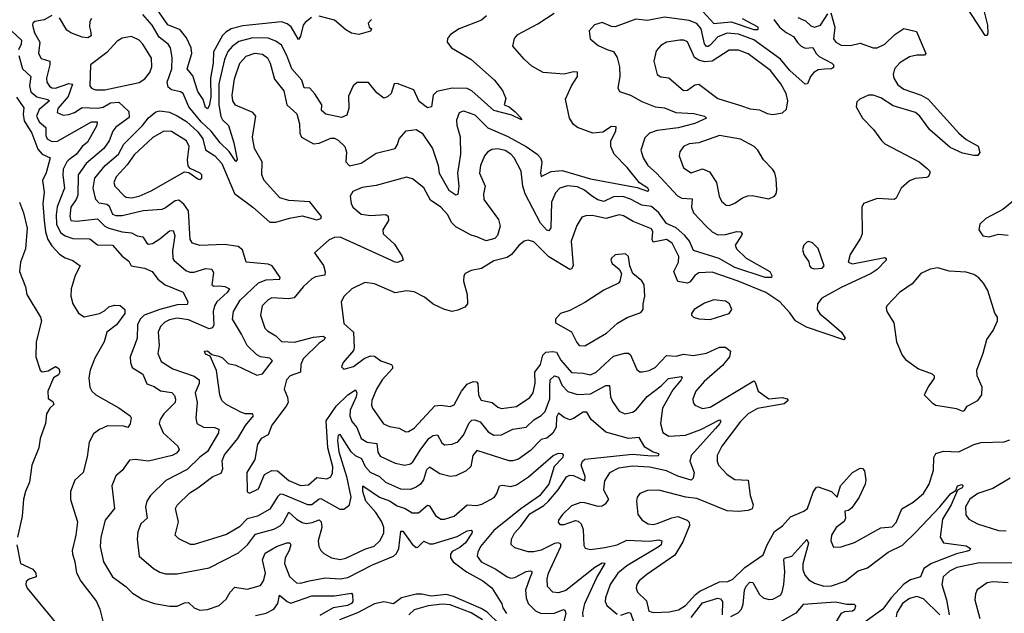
# Model space of a CAD drawing. Extents: x 1603745 to 1745082, y 385868 to 533966.
# Tile 592 of 646: x 1646866 to 1652055, y 493623 to 496754. Entities that reach past the tile are written whole.
import ezdxf

# ---------------------------------------------------------------- set-up
doc = ezdxf.new("R2010")
doc.units = 0

msp = doc.modelspace()

# ---------------------------------------------------------------- linework, layer by layer
at = {"layer": '0CON20XD'}
for points in [[(1648404.3, 496765), (1648370.6, 496739.4), (1648360.4, 496725), (1648345, 496666.7), (1648335, 496650), (1648296.5, 496716.5), (1648275, 496732.7), (1648245, 496742.5), (1648041.6, 496721.6), (1647979.6, 496705), (1647951.6, 496688.4), (1647935, 496670.5), (1647887.9, 496585), (1647885.1, 496525), (1647870.7, 496445), (1647873.9, 496345), (1647865, 496298.6), (1647856.1, 496283.9), (1647845, 496290.6), (1647832, 496332), (1647805, 496374.4), (1647778.2, 496458.2), (1647749.2, 496495), (1647773.5, 496575), (1647768.9, 496605), (1647745, 496657.3), (1647711, 496701), (1647647.2, 496727.2), (1647570.7, 496835)], [(1651937.2, 496845), (1651966.9, 496725), (1651968.1, 496681.9), (1651965, 496670), (1651955, 496670), (1651866.2, 496805)], [(1647035, 496776.2), (1646995, 496753.1), (1646946.3, 496743.7), (1646934.6, 496735.4), (1646933.5, 496725), (1646943.8, 496685), (1646972.6, 496635), (1646964.7, 496574.7), (1646978.5, 496548.5), (1647024.7, 496534.7), (1647025.2, 496515), (1647006.1, 496445), (1647008.3, 496425), (1647022.6, 496402.6), (1647035, 496394), (1647055, 496392.2), (1647125, 496416.8), (1647143.6, 496413.6), (1647121.9, 496348.1), (1647066.8, 496285), (1647063.8, 496263.8), (1647095, 496251.1), (1647125, 496254.6), (1647155, 496263.9), (1647195, 496291.4), (1647276.4, 496286.4), (1647305, 496293.3), (1647345, 496315.2), (1647389.1, 496319.1), (1647440.3, 496270.3), (1647442.3, 496237.7), (1647373, 496187), (1647356.4, 496165), (1647336.7, 496115), (1647308.9, 496075), (1647216.7, 495995), (1647173.4, 495935), (1647172, 495828), (1647164, 495806), (1647135.3, 495765), (1647129.4, 495715), (1647135, 495695.5), (1647165, 495690.4), (1647275, 495703.2), (1647314.9, 495664.9), (1647335.1, 495655.1), (1647405, 495634.3), (1647455, 495629.7), (1647485, 495614.6), (1647515, 495608.9), (1647535, 495575.7), (1647545, 495569.5), (1647565, 495574.1), (1647605, 495598.4), (1647655, 495640.9), (1647675, 495641.5), (1647683.3, 495615), (1647671.6, 495535), (1647672.3, 495495), (1647677.9, 495485), (1647741.5, 495431.5), (1647762, 495422), (1647785, 495423.1), (1647845, 495441.5), (1647878.4, 495438.4), (1647888, 495418), (1647879.2, 495355), (1647889.1, 495349.1), (1647919.5, 495349.5), (1647946.6, 495346.6), (1647972, 495335), (1647958.5, 495315), (1647904.6, 495265.4), (1647892.3, 495245), (1647885.7, 495215), (1647889.4, 495145), (1647881.7, 495128.3), (1647865, 495123.8), (1647755, 495170), (1647695, 495179.3), (1647655, 495171.2), (1647630.9, 495159.1), (1647608.4, 495135), (1647595.3, 495105), (1647600.8, 495035), (1647594.1, 494994.1), (1647610.6, 494950.6), (1647672.3, 494912.3), (1647785, 494873.4), (1647810.8, 494855), (1647811.6, 494835), (1647790.5, 494785), (1647801.9, 494735), (1647793.8, 494653.8), (1647800, 494625), (1647835, 494604.1), (1647893.3, 494603.3), (1647915.6, 494595), (1647912.7, 494575), (1647855, 494476.4), (1647815, 494446.7), (1647747.9, 494382.1), (1647636.5, 494323.5), (1647555.5, 494245), (1647536.3, 494213.7), (1647528.4, 494185), (1647538.2, 494125), (1647505, 494094.3), (1647488, 494052), (1647484.5, 494015), (1647495.6, 493925), (1647570.1, 493860.1), (1647605, 493840.5), (1647635, 493832.1), (1647695, 493831.2), (1647865, 493863.8), (1648018.2, 493941.8), (1648066.3, 493983.7), (1648109, 494041), (1648205, 494067.6), (1648237.9, 494085), (1648255, 494100.4), (1648285, 494155.9), (1648325, 494119.3), (1648355, 494101.6), (1648375, 494097), (1648407.5, 494102.5), (1648445, 494115.4), (1648455.2, 494105), (1648458.9, 494075), (1648438.2, 494005), (1648442.5, 493975), (1648453.6, 493953.6), (1648468.5, 493938.5), (1648510, 493915), (1648555, 493907.5), (1648585, 493914.2), (1648685, 493961.3), (1648733.2, 493976.8), (1648764.7, 494005), (1648784.3, 494045.7), (1648785.2, 494075), (1648774.1, 494105), (1648743.1, 494155), (1648691, 494215), (1648673.9, 494266.1), (1648674.4, 494295.6), (1648762, 494235), (1648815, 494215.9), (1648855, 494189.1), (1648896.9, 494175), (1648935, 494153.8), (1648967.1, 494152.9), (1649015, 494192.9), (1649025, 494190), (1649058.2, 494138.2), (1649085, 494119.4), (1649105, 494119.5), (1649155, 494135.5), (1649225, 494195.3), (1649275, 494191.4), (1649301.5, 494198.5), (1649366.1, 494233.9), (1649380.5, 494255), (1649395, 494295.6), (1649411.3, 494298.7), (1649455, 494291.9), (1649485, 494300), (1649546.7, 494343.3), (1649677.8, 494455), (1649705, 494467.7), (1649725.4, 494465.4), (1649729.7, 494459.7), (1649728.1, 494445), (1649682.5, 494397.5), (1649653.9, 494305), (1649605, 494242.1), (1649506.7, 494173.3), (1649365, 494059.5), (1649294.6, 493975), (1649280, 493945), (1649277.8, 493925), (1649298.1, 493895), (1649375, 493855.3), (1649435, 493814.6), (1649455, 493809.3), (1649475, 493812.6), (1649535, 493843.1), (1649557, 493847), (1649564.4, 493844.4), (1649565.3, 493835.3), (1649553.4, 493805)], [(1647245, 496759.4), (1647236, 496744), (1647233.4, 496716.6), (1647239.4, 496695), (1647241.8, 496668.2), (1647225, 496658.2), (1647195, 496661.4), (1647135, 496684.2), (1647115, 496698.2), (1647075, 496762.9)], [(1649836.1, 493605), (1649833.6, 493625), (1649844.3, 493675), (1649907.6, 493812.4), (1649950.8, 493885), (1649935, 493887.2), (1649897.1, 493865), (1649745, 493744.2), (1649705, 493730.3), (1649675.7, 493735), (1649647.1, 493765), (1649645.2, 493805), (1649652.4, 493835), (1649717.1, 493975), (1649717.6, 493987.6), (1649705.2, 493995.2), (1649685, 493991.6), (1649615, 493956.6), (1649575, 493946.9), (1649545, 493948.2), (1649475, 493967.8), (1649456.6, 493986.6), (1649458.2, 494015), (1649473.9, 494045), (1649506.7, 494083.3), (1649555, 494147.8), (1649627.7, 494192.3), (1649653.4, 494215), (1649703.3, 494275), (1649747, 494343), (1649765, 494351.2), (1649785, 494350), (1649845, 494321.9), (1649846.4, 494345), (1649825.3, 494405), (1649832.3, 494425), (1649844.8, 494435.2), (1650095, 494462.2), (1650196, 494454), (1650232.5, 494455), (1650235, 494460), (1650236, 494465), (1650205, 494472.1), (1650160.2, 494500.2), (1650130.3, 494550.3), (1650075, 494545.9), (1649955, 494578.8), (1649878.2, 494645), (1649854.6, 494684.6), (1649835, 494684.6), (1649785, 494650.5), (1649765, 494643.6), (1649735, 494655.3), (1649705, 494679.4), (1649695, 494656.7), (1649693.5, 494605), (1649676.6, 494573.4), (1649645, 494547.5), (1649615, 494539.1), (1649558.5, 494481.5), (1649495, 494436.9), (1649465, 494426.9), (1649445, 494427.7), (1649275, 494481.8), (1649254.3, 494455), (1649243.1, 494396.9), (1649219.2, 494375), (1649165, 494347.9), (1649135.4, 494344.6), (1649079.3, 494359.3), (1649025, 494393.8), (1649009.5, 494380.5), (1648993.3, 494326.7), (1648979.1, 494305), (1648955, 494287.6), (1648925, 494276.8), (1648875, 494278), (1648795, 494313.4), (1648763.7, 494343.7), (1648715, 494365.8), (1648688.3, 494395), (1648668.5, 494438.5), (1648635, 494454), (1648612.7, 494475), (1648555, 494566.2), (1648545, 494561.9), (1648540, 494535), (1648547, 494475), (1648588.5, 494345), (1648611.6, 494235), (1648600, 494190), (1648575, 494170), (1648555, 494170.6), (1648455, 494226.3), (1648445, 494225.8), (1648405, 494195.8), (1648385, 494195.7), (1648255, 494249.4), (1648239.4, 494250.6), (1648225, 494238.2), (1648185, 494173.2), (1648119.4, 494135), (1648065, 494121.4), (1648025, 494080), (1647955, 494039.3), (1647785.8, 493985.8), (1647765.5, 493985.5), (1647705, 494015.7), (1647685.7, 494035), (1647702.3, 494105), (1647687.3, 494175), (1647695, 494192.9), (1647761.7, 494258.3), (1647804.4, 494285), (1647884.4, 494345), (1647928.4, 494361.6), (1647935.7, 494385), (1647933.2, 494426.8), (1647945, 494458.5), (1648014.8, 494545.2), (1648055.9, 494614.1), (1648098.9, 494665), (1648092.5, 494675), (1648055, 494675.3), (1648035, 494682), (1647954.3, 494725), (1647930.5, 494745), (1647920.8, 494775), (1647903.5, 494903.5), (1647870, 494980), (1647845, 494990), (1647840, 495005), (1647855, 495006.7), (1647878.3, 494988.3), (1647915, 494980), (1647935, 494970), (1647965, 494941.2), (1648005, 494931.6), (1648115, 494879.6), (1648144.8, 494885.2), (1648198.1, 494955), (1648185, 494968.4), (1648135, 494975.2), (1648115, 494985.7), (1648065, 495035.3), (1648034.5, 495095.5), (1647987.6, 495175), (1647992.9, 495215), (1648028, 495275), (1648125, 495365.6), (1648165, 495382.6), (1648236.2, 495385), (1648238.9, 495395), (1648195.8, 495455.8), (1648175, 495465.2), (1648058.8, 495475), (1648039.9, 495539.9), (1648017.2, 495557.2), (1647945, 495568.1), (1647815, 495563.1), (1647776.9, 495575), (1647764.7, 495595), (1647754.6, 495745), (1647731, 495781), (1647705, 495801.6), (1647685, 495798.9), (1647635, 495761.3), (1647615, 495753.1), (1647516.7, 495745), (1647405, 495718.5), (1647375, 495719.1), (1647356.9, 495726.9), (1647338.8, 495768.8), (1647325, 495779.8), (1647285, 495786.6), (1647266.6, 495805), (1647252.4, 495865), (1647262.5, 495917.5), (1647315.4, 495984.6), (1647386, 496044), (1647415, 496096.8), (1647513.3, 496195), (1647545, 496236.1), (1647583, 496267), (1647605, 496273.1), (1647655, 496265.4), (1647695, 496247.5), (1647745, 496217), (1647805, 496162.3), (1647831.8, 496125), (1647845, 496067.9), (1647895, 496036.2), (1647931.2, 495995), (1647997.2, 495837.2), (1648095, 495764.7), (1648185, 495686.1), (1648215, 495685.3), (1648287.9, 495707.9), (1648355, 495719.3), (1648431.3, 495698.7), (1648453.8, 495705), (1648455.7, 495715), (1648395, 495792.5), (1648285, 495800.2), (1648236.7, 495815), (1648155, 495906.4), (1648142.1, 495935), (1648143.9, 496003.9), (1648102.9, 496075), (1648092.7, 496135), (1648111.1, 496245), (1648094.3, 496264.3), (1648002.6, 496302.6), (1647988.6, 496325), (1647986.2, 496355), (1647997.5, 496442.5), (1648026.6, 496525), (1648059.1, 496560.9), (1648105, 496576.8), (1648145, 496572.5), (1648172, 496552), (1648185.2, 496525.2), (1648209.4, 496439.4), (1648258, 496378), (1648274.6, 496305), (1648326.8, 496256.8), (1648340.3, 496205), (1648342.4, 496155), (1648350.9, 496135), (1648415, 496098.9), (1648445, 496103.2), (1648505, 496128.4), (1648525, 496128.4), (1648545, 496119.1), (1648578.8, 496085), (1648587.7, 496055), (1648585.3, 496005), (1648603.6, 495983.6), (1648665, 495997.3), (1648745, 496049.1), (1648845, 496073.8), (1648857.9, 496095), (1648865.6, 496125), (1648902.9, 496167.1), (1648955, 496173.8), (1648987.7, 496155), (1649041.9, 496075), (1649071.6, 495985), (1649076.9, 495945), (1649128.2, 495855), (1649165, 495830.8), (1649176.5, 495833.5), (1649181.8, 495875), (1649175.3, 495945), (1649182.4, 495987.6), (1649191.2, 496045), (1649188.9, 496135), (1649171.1, 496195), (1649169.5, 496225), (1649184.3, 496265), (1649205, 496272.9), (1649265, 496252.8), (1649334, 496184), (1649435, 496140), (1649535.3, 496085), (1649594, 496045), (1649611.2, 496025), (1649617.5, 496005), (1649611.4, 495945), (1649615, 495926), (1649667.1, 495952.9), (1649725, 495958.4), (1649875, 495914), (1650119.4, 495869.4), (1650175, 495850), (1650181.4, 495855), (1650176.9, 495865), (1650132.6, 495892.6), (1650067.4, 495975), (1649999.6, 496045), (1649981.5, 496085), (1649981.9, 496115), (1650007.8, 496165), (1650008.9, 496188.9), (1649985, 496190.6), (1649939.8, 496160.2), (1649886, 496156), (1649805, 496185.5), (1649785, 496201.9), (1649763.1, 496235), (1649742.5, 496335), (1649773.6, 496405), (1649806.4, 496455), (1649806.2, 496476.2), (1649785, 496479.6), (1649735, 496466.9), (1649625, 496474.4), (1649565, 496509.4), (1649524.3, 496545), (1649464.5, 496614.5), (1649472.9, 496655), (1649492, 496675), (1649597.3, 496732.7), (1649682.2, 496787.8)], [(1649326.2, 496775), (1649299.5, 496750.5), (1649182, 496705), (1649135.8, 496675), (1649120, 496655), (1649119.2, 496635), (1649140.8, 496605), (1649243.1, 496545), (1649367.5, 496435), (1649409.7, 496379.7), (1649427.7, 496337.7), (1649420, 496305), (1649445, 496294), (1649477.4, 496267.4), (1649508, 496235), (1649510, 496225), (1649460.3, 496250.3), (1649365, 496274.4), (1649248.9, 496378.9), (1649225, 496391.6), (1649145, 496393.4), (1649065.2, 496374.8), (1649045.3, 496355), (1649035.5, 496294.5), (1649015, 496288.8), (1648972.1, 496322.1), (1648943.5, 496383.5), (1648877.9, 496407.9), (1648855, 496417.5), (1648840, 496415), (1648824.3, 496365), (1648805, 496347.1), (1648785, 496340), (1648748.8, 496368.8), (1648705, 496422.5), (1648645, 496423.3), (1648623.3, 496405), (1648599.5, 496350.5), (1648600.5, 496285), (1648589.6, 496250.4), (1648562, 496238), (1648480, 496255), (1648456.2, 496275), (1648458, 496305), (1648422, 496362), (1648395, 496391.9), (1648364.3, 496395), (1648353.2, 496435), (1648299.3, 496495), (1648273.2, 496565), (1648245, 496619.3), (1648215, 496640.7), (1648176.1, 496656.1), (1648095, 496658.5), (1648021.2, 496638.8), (1647985, 496612.9), (1647963.5, 496586.5), (1647945.4, 496544.6), (1647916, 496415), (1647914.9, 496305), (1647925, 496243.5), (1647935.2, 496225.2), (1647966.2, 496196.2), (1647994.4, 496105), (1648012.7, 496017.3), (1648005, 496005.8), (1647968.9, 496058.9), (1647922.3, 496105), (1647875.5, 496165), (1647822.3, 496215), (1647757.5, 496295), (1647727.7, 496365), (1647713.8, 496373.8), (1647665, 496384.2), (1647648.3, 496398.3), (1647642.5, 496425), (1647667.3, 496495), (1647668.8, 496555), (1647660.7, 496605), (1647648.2, 496625), (1647601.3, 496661.3), (1647563.8, 496725), (1647515, 496781.5)], [(1648720, 496755), (1648702.5, 496735), (1648707.5, 496715), (1648720, 496705), (1648715, 496692.5), (1648653.6, 496676.4), (1648615, 496682.5), (1648585, 496699.6), (1648525, 496752), (1648445, 496771.6)], [(1651140.3, 496790.3), (1651161.8, 496715), (1651155, 496653.3), (1651167.5, 496635), (1651195, 496620), (1651245, 496618.1), (1651295, 496629.5), (1651365, 496605.5), (1651385, 496605.5), (1651425, 496624.5), (1651478.6, 496675), (1651525, 496707.8), (1651591.9, 496691.9), (1651642, 496575), (1651634, 496566), (1651595, 496566.9), (1651555, 496558), (1651504.1, 496525.9), (1651476.8, 496495), (1651469.3, 496465), (1651472.7, 496445), (1651495, 496409.6), (1651526.5, 496386.5), (1651616.5, 496356.5), (1651654.5, 496335), (1651815, 496155.7), (1651855, 496122), (1651916.9, 496086.9), (1651926.6, 496053.4), (1651915, 496037.5), (1651895, 496036.9), (1651835, 496050), (1651769.2, 496079.2), (1651662.4, 496172.4), (1651609.4, 496245), (1651587.9, 496265), (1651468.8, 496298.8), (1651405, 496341), (1651364.7, 496355.3), (1651340, 496355), (1651293.3, 496335), (1651278.8, 496321.2), (1651274.2, 496295), (1651307.1, 496235), (1651365.7, 496175), (1651407.4, 496117.4), (1651425, 496099.2), (1651606.7, 496005), (1651649.5, 495969.5), (1651662.5, 495955), (1651663.3, 495945), (1651655, 495927.5), (1651645, 495922), (1651585, 495915.7), (1651555, 495904.2), (1651512, 495865), (1651485, 495813.3), (1651475, 495806.2), (1651385, 495811.2), (1651313.3, 495785), (1651303.8, 495765), (1651305.6, 495624.4), (1651298.3, 495601.7), (1651243.8, 495515), (1651232.5, 495475), (1651255, 495466), (1651425, 495500), (1651433.3, 495495), (1651432, 495485), (1651385, 495435.6), (1651352.9, 495415), (1651195, 495341.6), (1651093.6, 495285), (1651071.5, 495255), (1651069.6, 495225), (1651085, 495200.9), (1651117.5, 495175), (1651197.8, 495105), (1651216.2, 495075), (1651210, 495065), (1651012.7, 495132.7), (1650955.2, 495165.2), (1650925, 495208.1), (1650871.5, 495265), (1650798.5, 495315), (1650652.2, 495375), (1650515, 495421.4), (1650445, 495419.6), (1650425, 495404.6), (1650399.1, 495370.9), (1650385, 495363.4), (1650335, 495373.8), (1650313.8, 495425), (1650337.5, 495475), (1650339.8, 495505), (1650305, 495574.5), (1650275, 495595.2), (1650205, 495580.4), (1650198.6, 495595), (1650202.8, 495635), (1650195, 495650), (1650098.8, 495688.8), (1650048.7, 495718.7), (1650025, 495725.4), (1649955, 495704.8), (1649885, 495720.9), (1649850, 495720), (1649828, 495712), (1649801.5, 495668.5), (1649773.2, 495585), (1649783.7, 495456.3), (1649775, 495439.2), (1649765, 495435.8), (1649655, 495502.8), (1649575, 495582.7), (1649545, 495591.5), (1649525, 495585.6), (1649496.7, 495563.3), (1649457.3, 495515), (1649435, 495499.3), (1649365, 495481.3), (1649299.2, 495440.8), (1649245, 495431.1), (1649213.8, 495415), (1649207, 495403), (1649205.6, 495375), (1649224.3, 495305), (1649225.7, 495255), (1649212.1, 495237.9), (1649175, 495221.1), (1649145, 495215.6), (1649104.1, 495225.9), (1649045, 495253.5), (1648999.9, 495289.9)], [(1650839.8, 496755), (1650870, 496715), (1650905, 496685.7), (1650945, 496665.9), (1650965, 496632.8), (1650985, 496613.4), (1651005, 496604.3), (1651046.6, 496606.6), (1651064.2, 496575), (1651080.1, 496560.1), (1651145.6, 496525), (1651154.3, 496515), (1651155, 496501.2), (1651145.4, 496494.6), (1651108, 496492), (1651075, 496489.5), (1651050.8, 496475), (1651034.2, 496455), (1651017.5, 496415), (1651005, 496414), (1650925.2, 496485), (1650875.3, 496545), (1650735, 496647), (1650655, 496678.3), (1650595, 496682), (1650545, 496663.4), (1650505, 496619.7), (1650495, 496611.9), (1650485, 496612.9), (1650475, 496626.9), (1650457.5, 496705), (1650435, 496733.7), (1650395, 496749.8), (1650265, 496767.1), (1650175, 496748.7), (1650112.7, 496757.3), (1650005, 496716.9), (1649985, 496718.1), (1649935, 496739.6), (1649895, 496726.7), (1649867.1, 496695), (1649872.6, 496652.6), (1649915, 496617.8), (1649965.5, 496594.5), (1649995.3, 496585.3), (1650014.4, 496555), (1650026.4, 496505), (1650028.1, 496455), (1650018, 496395), (1650026.7, 496375), (1650085, 496355.5), (1650145, 496322.3), (1650215, 496294.7), (1650265, 496289.7), (1650323.9, 496263.9), (1650418.8, 496258.8), (1650475, 496245.5), (1650486, 496235), (1650425, 496206.9), (1650337.1, 496182.9), (1650225, 496169.6), (1650185, 496155.3), (1650160.1, 496129.9), (1650138.8, 496065), (1650152.5, 496025), (1650176.2, 495985), (1650222.1, 495945), (1650332.5, 495825), (1650355, 495812.1), (1650409.5, 495809.5), (1650407.4, 495765), (1650417.9, 495735), (1650484.7, 495665), (1650515, 495634.7), (1650545, 495618.8), (1650585, 495621.2), (1650645, 495636.6), (1650666.2, 495635), (1650674.3, 495625), (1650670.6, 495615), (1650637.5, 495565), (1650644.6, 495545), (1650695, 495495.3), (1650819.5, 495425), (1650830.9, 495405), (1650829.2, 495395), (1650795, 495393.4), (1650635, 495446.2), (1650552.1, 495495), (1650417.2, 495537.2), (1650396.2, 495585), (1650371.5, 495615), (1650325, 495656.4), (1650275, 495678.9), (1650235.2, 495735), (1650195, 495768.1), (1650145, 495774.8), (1650085, 495808), (1650045, 495821.5), (1649995, 495819.8), (1649945, 495794.4), (1649913.5, 495803.5), (1649878.8, 495825)], [(1650466.6, 496796.6), (1650525, 496733.6), (1650615, 496742.2), (1650735, 496702.9), (1650757.9, 496702.1), (1650758.9, 496715), (1650675, 496758.9)], [(1650967.1, 496765), (1651007.7, 496747.7), (1651035, 496721.1), (1651055, 496713.8), (1651086.5, 496725), (1651125, 496785.5)], [(1646825, 496693.4), (1646874.4, 496645), (1646873.7, 496625), (1646859.6, 496595)], [(1647265, 496383.2), (1647315, 496384.7), (1647495, 496422.1), (1647525, 496441.2), (1647551.8, 496475), (1647561.9, 496505), (1647560.5, 496550.5), (1647515, 496624.5), (1647495, 496646.2), (1647455, 496664.6), (1647405, 496656.1), (1647380.2, 496639.8), (1647325, 496581.2), (1647239.5, 496515), (1647234.7, 496404.7), (1647245, 496392.2), (1647265, 496383.2)], [(1650835, 496254.4), (1650886.6, 496263.4), (1650907.6, 496282.4), (1650914.4, 496325.6), (1650906.1, 496365), (1650877.1, 496415), (1650823.8, 496485), (1650705, 496573.9), (1650655, 496592.8), (1650605, 496592.7), (1650515, 496535.7), (1650475, 496531.5), (1650445, 496540.4), (1650422.2, 496555), (1650385, 496636.9), (1650366, 496646), (1650345, 496646.2), (1650275, 496635.5), (1650245, 496617.1), (1650220.2, 496589.8), (1650208.6, 496535), (1650225, 496464), (1650245, 496452.9), (1650287.6, 496447.6), (1650365, 496381.1), (1650385, 496381.5), (1650425, 496409.5), (1650445, 496413.5), (1650545, 496337.5), (1650665, 496300.4), (1650715.6, 496284.4), (1650765, 496278.1), (1650805, 496258.6), (1650835, 496254.4)], [(1646860.7, 496565), (1646880.5, 496495), (1646924.2, 496455), (1646917, 496405), (1646923.7, 496373.7), (1646956.2, 496346.2), (1647013.6, 496333.6), (1647023.6, 496325), (1646969.1, 496280.9), (1646953.6, 496245), (1646968.3, 496215), (1647002.6, 496185), (1647003.2, 496143.2), (1647010, 496125), (1647035, 496111.4), (1647065, 496113.8), (1647245, 496214.7), (1647274.5, 496214.5), (1647272, 496195), (1647222.5, 496107.5), (1647194.1, 496085), (1647164.7, 496045), (1647125, 496013.9), (1647114.6, 496005), (1647095.2, 495964.8), (1647093.3, 495933.3), (1647102.4, 495865), (1647063.8, 495766.2), (1647057.2, 495725), (1647060.2, 495675), (1647081.5, 495631.5), (1647105, 495613.9), (1647145, 495599.8), (1647235, 495598.9), (1647276.1, 495566.1), (1647354.7, 495564.7), (1647405, 495506.5), (1647440.9, 495480.9), (1647454, 495455), (1647523.2, 495443.2), (1647563.3, 495425), (1647594.5, 495385), (1647632.7, 495355), (1647727.5, 495317.5), (1647751.4, 495265), (1647748.8, 495251.2), (1647695, 495250.6), (1647604, 495226), (1647520.9, 495195), (1647501.1, 495175), (1647486.3, 495145), (1647485.3, 495075), (1647473.5, 495045), (1647448.5, 494975), (1647449.5, 494945), (1647458.9, 494918.9), (1647514.4, 494885), (1647535, 494833.1), (1647575, 494818.5), (1647607, 494797), (1647667.8, 494787.8), (1647681.9, 494771.9), (1647687.5, 494752.5), (1647684.5, 494735), (1647625.4, 494675), (1647605.5, 494645), (1647601.1, 494625), (1647622.5, 494575), (1647700, 494505), (1647706.7, 494485), (1647692.6, 494467.4), (1647669.2, 494455), (1647545, 494425.3), (1647475, 494434.5), (1647445, 494430), (1647405, 494375.7), (1647372, 494348), (1647351.8, 494295), (1647365.3, 494175), (1647316.4, 494115), (1647292.5, 494025), (1647290, 493975), (1647307.1, 493895), (1647355.5, 493815), (1647424.7, 493764.7), (1647459.9, 493729.9), (1647515, 493696.2), (1647576.7, 493675), (1647655, 493660), (1647695, 493661.5), (1647735, 493678.9), (1647755, 493680.6), (1647785, 493652.1), (1647815, 493640), (1647855, 493642.5), (1647917.8, 493665), (1647953.1, 493696.9), (1647974.6, 493735), (1647998.9, 493761.1), (1648065, 493750), (1648135, 493770.6), (1648150.8, 493795), (1648160.8, 493835), (1648144.7, 493905), (1648158.9, 493941.1), (1648218.6, 493975), (1648274.4, 493994.4), (1648290, 493995), (1648294.5, 493984.5), (1648286.7, 493955), (1648265.3, 493915), (1648261.2, 493885), (1648287.7, 493817.7), (1648325, 493783.1), (1648345, 493782.2), (1648393.8, 493795), (1648475, 493810), (1648555, 493805.2), (1648595, 493811.3), (1648725, 493878.3), (1648835.2, 493924.8), (1648851.2, 493938.8), (1648863.4, 493965), (1648875, 494055.8), (1648885, 494055.5), (1648935, 493987.5), (1648955, 493970), (1648965, 493971.4), (1648995, 494004.4), (1649025, 493989.6), (1649045, 493990.3), (1649172.3, 494027.7), (1649225, 494057.4), (1649245, 494061.1), (1649251.1, 494055), (1649248.2, 494045), (1649215.2, 493995), (1649185, 493969.4), (1649145, 493949.3), (1649136.4, 493935), (1649135.9, 493915), (1649150, 493895), (1649221.4, 493841.4), (1649307.3, 493795), (1649355, 493758.2), (1649407.3, 493672.7)], [(1646849.2, 496345), (1646888.1, 496288.1), (1646884.2, 496255.8), (1646890.1, 496220.1), (1646929.2, 496155), (1646961.2, 496071.2), (1646985, 496045.3), (1647025.6, 496025), (1647005, 495945.7), (1646986.2, 495905), (1646994.1, 495845), (1646987, 495785), (1646994.8, 495695), (1647002.3, 495635), (1647014.8, 495595), (1647035, 495560.3), (1647075, 495517.6), (1647105, 495497.1), (1647145, 495484.1), (1647184.4, 495455), (1647157.8, 495405), (1647137.5, 495335), (1647134.6, 495295), (1647145.5, 495255), (1647175, 495205.7), (1647206.3, 495186.3), (1647286.6, 495203.4), (1647312.4, 495217.6), (1647335, 495239.5), (1647365, 495247.8), (1647395, 495246.2), (1647420.6, 495225), (1647420.7, 495205), (1647376.2, 495145), (1647325.6, 495105), (1647311.6, 495055), (1647261.8, 494968.2), (1647237.5, 494905), (1647230.8, 494865), (1647236.1, 494815), (1647246.4, 494795), (1647267.8, 494775), (1647387.6, 494707.6), (1647448, 494665), (1647454.1, 494654.1), (1647447.4, 494622.6), (1647435, 494603.3), (1647415, 494610), (1647328.2, 494611.8), (1647287, 494593), (1647255, 494570), (1647232.5, 494525), (1647221.7, 494448.3), (1647199.4, 494365), (1647155.7, 494325), (1647134.3, 494265), (1647132.6, 494222.6), (1647170, 494105), (1647161.5, 494035), (1647141.8, 493955), (1647143.4, 493936.6), (1647156.2, 493895), (1647164.3, 493835.7), (1647188, 493792), (1647270, 493685), (1647287.8, 493645), (1647306.8, 493566.8)], [(1647455, 495814.3), (1647495, 495823.6), (1647558.9, 495851.1), (1647735, 495950.6), (1647757.5, 495947.5), (1647805, 495913.8), (1647815, 495911.2), (1647825, 495917.5), (1647826, 495935), (1647816.2, 495945), (1647765, 495969.2), (1647753.8, 495983.8), (1647749.8, 496015), (1647758.1, 496085), (1647744.8, 496114.8), (1647665, 496164.8), (1647625, 496165.3), (1647567.2, 496132.8), (1647469.3, 496040.7), (1647431.6, 495988.4), (1647374.1, 495925), (1647361.1, 495895), (1647366.7, 495875), (1647415.6, 495825), (1647427.6, 495817.6), (1647455, 495814.3)], [(1650605, 495773.1), (1650635, 495785.7), (1650675, 495814.4), (1650704.2, 495824.2), (1650725.8, 495825.8), (1650815, 495809.2), (1650845, 495823.3), (1650853.3, 495835), (1650856, 495855), (1650852.5, 495915), (1650845.5, 495945.5), (1650834, 495965), (1650785.6, 496015), (1650756.1, 496065), (1650736.8, 496085), (1650665, 496124.1), (1650555, 496142.2), (1650445, 496104.5), (1650395, 496099.2), (1650365, 496084.4), (1650345, 496056.2), (1650341.1, 496035), (1650365, 495972.9), (1650405, 495946.7), (1650465, 495967.3), (1650501.7, 495951.7), (1650538.8, 495895), (1650553.1, 495823.1), (1650565, 495796.2), (1650590, 495775), (1650605, 495773.1)], [(1649878.8, 495825), (1649843.3, 495855), (1649805, 495872.6), (1649752.4, 495877.6), (1649712.5, 495865), (1649689.4, 495840.6), (1649668.3, 495791.8), (1649664.7, 495655.3), (1649655, 495640.9), (1649645, 495644), (1649611.2, 495681.2), (1649529.2, 495835), (1649517.3, 495875), (1649508.5, 495955), (1649471.1, 496025), (1649454.6, 496045), (1649425, 496063.2), (1649385, 496072.8), (1649355, 496069.6), (1649331.1, 496055), (1649316.2, 496035), (1649295.3, 495985), (1649289.6, 495945), (1649318.9, 495875), (1649310, 495835), (1649312.3, 495805), (1649389.5, 495699.5), (1649397.5, 495665), (1649384.7, 495615), (1649370.2, 495599.8), (1649325, 495586.7), (1649275, 495608.2), (1649245, 495617.3), (1649165, 495662.1), (1649141.5, 495685), (1649121.8, 495725), (1649085.3, 495765), (1649031.5, 495801.5), (1648995, 495867.1), (1648935.3, 495915.3), (1648905, 495923.1), (1648745, 495878.9), (1648671.5, 495868.5), (1648621.8, 495848.2), (1648606.8, 495823.2), (1648612.1, 495785), (1648622.1, 495765), (1648665, 495727.9), (1648715, 495720.6), (1648795, 495726.7), (1648808.3, 495718.3), (1648810, 495695), (1648780, 495645), (1648781.1, 495625), (1648840.5, 495570.5), (1648882.2, 495505), (1648887.5, 495485), (1648856.9, 495473.1), (1648845, 495474.6), (1648625.2, 495575.2), (1648555, 495607.4), (1648524.7, 495605.3), (1648496.4, 495593.6), (1648420, 495525), (1648467.7, 495457.7), (1648476.1, 495423.9), (1648473.8, 495406.2), (1648425, 495396.8), (1648405, 495387.1), (1648360.4, 495345), (1648312.7, 495287.3), (1648285, 495280.8), (1648195, 495286.2), (1648175, 495276.5), (1648143.5, 495245), (1648135.4, 495194.6), (1648157.3, 495127.3), (1648172, 495112), (1648216.4, 495086.4), (1648245, 495056.7), (1648315, 495053.5), (1648415, 495080.3), (1648465.5, 495085.5), (1648475, 495077.5), (1648470.8, 495065), (1648445, 495047.3), (1648360.3, 494965), (1648348, 494935), (1648345.8, 494894.2), (1648291.2, 494875), (1648271.4, 494855), (1648259.2, 494805), (1648276.6, 494763.4), (1648280.4, 494735), (1648270.8, 494715), (1648195, 494615.5), (1648174.8, 494565.2), (1648139.1, 494545), (1648119.7, 494515), (1648105.6, 494435), (1648063.3, 494365), (1648063.8, 494263.8), (1648076.7, 494256.7), (1648125, 494279.2), (1648155.4, 494354.6), (1648195, 494375.5), (1648225, 494373.8), (1648285, 494322.9), (1648345, 494297.4), (1648388.5, 494301.5), (1648431.2, 494338.8), (1648485, 494332.7), (1648505, 494342.2), (1648515, 494363.8), (1648516.2, 494395), (1648490.1, 494495), (1648481.5, 494638.5), (1648534.3, 494715.7), (1648595, 494775.7), (1648635, 494801.5), (1648642.4, 494785), (1648638.5, 494765), (1648607.6, 494695), (1648606.5, 494665), (1648616.4, 494635), (1648643.3, 494603.3), (1648666.2, 494545), (1648696.5, 494526.5), (1648748.3, 494518.3), (1648752.5, 494472.5), (1648765, 494452.5), (1648845, 494414.1), (1648895, 494404.7), (1648925, 494411.8), (1648938.5, 494421.5), (1648980.8, 494489.2), (1649024, 494546), (1649045, 494561.6), (1649067.5, 494565), (1649091.5, 494521.5), (1649105, 494512.5), (1649145, 494514.5), (1649175, 494527.8), (1649205, 494562.5), (1649235, 494627.8), (1649248.1, 494641.9), (1649265, 494644.1), (1649292.1, 494632.1), (1649335, 494580.4), (1649365, 494561.8), (1649405, 494564.7), (1649465, 494593.4), (1649535.6, 494605), (1649575, 494644), (1649615, 494666), (1649635, 494687.1), (1649659.7, 494755), (1649659.2, 494819.2), (1649661.3, 494855), (1649685, 494875.9), (1649705, 494869.3), (1649725.4, 494825.4), (1649755, 494793.4), (1649805, 494777.2), (1649875, 494781), (1649955, 494823.7), (1649974.6, 494824.6), (1649980.2, 494765), (1649989.5, 494739.5), (1650025, 494688.6), (1650055, 494675.5), (1650095, 494683.5), (1650115, 494696.5), (1650173.1, 494766.9), (1650247.1, 494822.9), (1650285, 494861.1), (1650352.3, 494872.3), (1650356.9, 494865), (1650352.7, 494855), (1650309.1, 494800.9), (1650253.5, 494705), (1650242.8, 494625), (1650255, 494575.8), (1650288, 494558), (1650375, 494562), (1650456.7, 494593.3), (1650555, 494644.2), (1650561.1, 494635), (1650556.6, 494625), (1650532.6, 494597.4), (1650404.1, 494455), (1650398.6, 494425), (1650420.4, 494365), (1650415.2, 494335), (1650405.1, 494324.9), (1650335, 494346.5), (1650275, 494374.4), (1650185, 494393.7), (1650095, 494399.8), (1650022.3, 494387.7), (1649975.2, 494364.8), (1649948.8, 494321.2), (1649943.5, 494275), (1649968.8, 494225), (1649951.6, 494198.4), (1649935, 494188.1), (1649915, 494185.6), (1649845, 494206), (1649823.3, 494206.7), (1649775, 494189.5), (1649727.1, 494145), (1649705.7, 494115), (1649703.1, 494103.1), (1649711.8, 494091.8), (1649735, 494092.3), (1649795, 494111.9), (1649809, 494109), (1649825.2, 494095.2), (1649835.8, 494065), (1649840, 493980), (1649846.5, 493966.5), (1649875, 493959.1), (1649950.4, 493970.4), (1650015.6, 493985), (1650065, 494008.1), (1650185.9, 494004.1), (1650235, 494010.3), (1650249.5, 494005), (1650246, 493985), (1650235.5, 493975), (1650065, 493873), (1650017.8, 493835), (1649977.6, 493775), (1649953.1, 493705), (1649952, 493685), (1649960.9, 493665), (1650015, 493619.2)], [(1646865, 495792), (1646885.9, 495735.9), (1646904.5, 495655), (1646895.8, 495545), (1646870, 495475), (1646864, 495425), (1646896, 495345), (1646904, 495305), (1646976.2, 495185), (1646981.2, 495165), (1646952, 495055), (1646950, 494975), (1646973.3, 494905), (1646985, 494896.7), (1647015, 494901.1), (1647055, 494924.5), (1647072.2, 494915), (1647077.3, 494895), (1647069.7, 494880.3), (1647044.2, 494865), (1647013.8, 494795), (1647016.4, 494756.4), (1647039.7, 494739.7), (1647046, 494725), (1647023.8, 494705), (1647006.2, 494675), (1647001.2, 494625), (1646973.8, 494545), (1646966, 494495), (1646930, 494405), (1646918, 494315), (1646896, 494265), (1646886.2, 494225), (1646879.2, 494135), (1646854.3, 494025)], [(1652123.1, 495815), (1652047.6, 495752.4), (1651957.5, 495705), (1651926.7, 495675), (1651921.2, 495645), (1651943.1, 495613.1), (1651975, 495608.8), (1652025, 495622), (1652075, 495618)], [(1651055, 495440), (1651095, 495443.8), (1651106.7, 495455), (1651075, 495546.7), (1651045, 495577.5), (1651025, 495584.2), (1651015, 495580.8), (1650998, 495565), (1650991.2, 495541.2), (1650998.8, 495515), (1651025.9, 495475.9), (1651028.8, 495455), (1651037.5, 495445), (1651055, 495440)], [(1649845, 495034.3), (1649959.5, 495100.5), (1650016.9, 495153.1), (1650067.4, 495182.6), (1650139.7, 495210.3), (1650152.5, 495225), (1650152, 495255), (1650160.8, 495295), (1650158, 495355), (1650145.7, 495375.7), (1650098, 495415), (1650081.2, 495455), (1650073.8, 495505), (1650059.5, 495519.5), (1650005, 495513.3), (1649985, 495496.7), (1649981.2, 495485), (1649988.3, 495468.3), (1650025, 495437.5), (1650037.5, 495415), (1650028.8, 495375), (1650021.2, 495365), (1649945, 495326.9), (1649845, 495261.5), (1649765, 495220), (1649715.8, 495204.2), (1649690, 495175), (1649690, 495155), (1649775, 495107.1), (1649801.5, 495051.5), (1649815, 495035.7), (1649845, 495034.3)], [(1651835, 494690), (1651845, 494692.5), (1651860, 494715), (1651915.8, 494745), (1651936.7, 494775), (1651939.4, 494815), (1651911.9, 494875), (1651910, 494905), (1651944.4, 494995.6), (1651963.4, 495066.6), (1651996, 495115), (1652020, 495165), (1652018.8, 495185), (1652005.9, 495205.9), (1651967.8, 495325), (1651945.5, 495365), (1651921.7, 495391.7), (1651895, 495410), (1651855, 495422.7), (1651765, 495426.9), (1651705, 495444.4), (1651665, 495438.9), (1651615, 495414.4), (1651569.7, 495360.3), (1651503.8, 495315), (1651436.7, 495245), (1651432.5, 495235), (1651436.7, 495215), (1651474, 495155), (1651487.5, 495055), (1651516.7, 494985), (1651535, 494961.9), (1651603, 494913), (1651675, 494886.2), (1651685.9, 494875.9), (1651685, 494863.3), (1651656.8, 494823.2), (1651633.8, 494775), (1651675, 494733.8), (1651695, 494721.2), (1651803.9, 494703.9), (1651835, 494690)], [(1648999.9, 495289.9), (1648945, 495319.1), (1648905, 495324.5), (1648845, 495312.9), (1648735, 495360), (1648685, 495367.5), (1648615.5, 495334.5), (1648575.8, 495295), (1648560, 495265), (1648575, 495151.2), (1648625.5, 495105), (1648628.9, 495025), (1648625, 495010), (1648570, 494945), (1648562.3, 494922.3), (1648575, 494910), (1648625, 494925.6), (1648682.2, 494967.8), (1648715, 494980.9), (1648735, 494978.5), (1648769.2, 494955), (1648824.7, 494934.7), (1648831.5, 494925), (1648830, 494915), (1648775.4, 494855), (1648746, 494805), (1648722.3, 494745), (1648720.5, 494720.5), (1648725.6, 494705), (1648782.4, 494622.4), (1648815, 494608.2), (1648865, 494600), (1648900.8, 494580.8), (1648915, 494581.2), (1648945, 494598.8), (1649053, 494717), (1649085, 494720.2), (1649135, 494713.3), (1649155, 494723.1), (1649194.8, 494795.2), (1649225, 494831.2), (1649255, 494846.4), (1649273.5, 494843.5), (1649280, 494835), (1649283.4, 494773.4), (1649297.3, 494747.3), (1649355.8, 494735.7), (1649385, 494710), (1649405, 494703.1), (1649485, 494713.2), (1649555, 494761.8), (1649572.9, 494785), (1649583.2, 494836.8), (1649580.8, 494895), (1649611.5, 494935), (1649623.8, 494985), (1649639.2, 495000.8), (1649675, 495004.7), (1649695, 495000), (1649718.1, 494958.1), (1649775, 494893.4), (1649835, 494890.3), (1649875, 494880.7), (1649903.5, 494895), (1649995, 494980), (1650054.7, 494995.3), (1650075, 494994.4), (1650085, 494985.8), (1650118.3, 494908.3), (1650135, 494896), (1650145.8, 494895.8), (1650184.4, 494904.4), (1650215, 494919.6), (1650275, 494982.5), (1650325, 494980), (1650365, 494990), (1650415, 494981.9), (1650485, 494995.8), (1650555, 495026.4), (1650585, 495026.5), (1650612.3, 495005), (1650607.3, 494975), (1650570.3, 494929.7), (1650473.1, 494845), (1650429.5, 494795), (1650414.3, 494755), (1650415.8, 494735), (1650425, 494720), (1650465, 494702.9), (1650505, 494711.1), (1650735, 494848.8), (1650742.6, 494842.6), (1650758.6, 494795), (1650815, 494754.6), (1650885, 494762.1), (1650911.2, 494755), (1650916, 494745), (1650895, 494727.8), (1650755, 494702.4), (1650705, 494675.4), (1650665.3, 494635), (1650566.9, 494505), (1650542.3, 494455), (1650542.1, 494425), (1650549.5, 494405), (1650594.7, 494354.7), (1650635, 494329.5), (1650705.6, 494325), (1650715.4, 494245), (1650731.9, 494195), (1650726.7, 494173.3), (1650705.5, 494164.5), (1650655, 494159.3), (1650595, 494162.9), (1650435, 494228.8), (1650376.2, 494236.2), (1650235, 494272.7), (1650175, 494271.1), (1650135, 494255.8), (1650120, 494235), (1650116.9, 494215), (1650124.2, 494145), (1650146, 494115), (1650178.8, 494095), (1650205, 494091.5), (1650225, 494096.9), (1650302.6, 494127.4), (1650335, 494133.1), (1650384.2, 494114.2), (1650394, 494104), (1650396, 494086), (1650360.8, 493999.2), (1650319.6, 493930.4), (1650171.5, 493828.5), (1650131.5, 493795), (1650118.5, 493775), (1650115.6, 493755), (1650122.5, 493735), (1650168.9, 493688.9), (1650182.2, 493635), (1650206.6, 493626.6), (1650288.7, 493631.3), (1650338.9, 493641.1), (1650375, 493663.8), (1650427.1, 493722.9), (1650449.9, 493740.1), (1650555, 493788.9), (1650598.5, 493791.5), (1650625, 493803.5), (1650687.3, 493865), (1650785, 493931.5), (1650805.4, 493985), (1650844.7, 494055.3), (1650886.9, 494085), (1650928.4, 494131.6), (1650998.7, 494161.3), (1651017.3, 494175), (1651048.1, 494261.9), (1651065, 494288.6), (1651075, 494290), (1651145, 494265.6), (1651175, 494236.2), (1651192.5, 494295), (1651254.8, 494365.2), (1651295, 494387.9), (1651307.6, 494387.6), (1651317.8, 494375), (1651325.3, 494325.3), (1651321.3, 494305), (1651289.7, 494235), (1651251, 494179), (1651235, 494165.5), (1651215, 494162.5), (1651218.1, 494125), (1651212.1, 494107.9), (1651169.4, 494075), (1651145, 494036), (1651141.1, 494005), (1651155, 493972), (1651195, 493973.1), (1651265, 493996.9), (1651405, 494073.6), (1651465, 494079.2), (1651485, 494101.2), (1651515.9, 494174.1), (1651575, 494209.2), (1651628.8, 494255), (1651658.8, 494305), (1651681.7, 494378.3), (1651684.6, 494445), (1651695, 494465.5), (1651735, 494477.9), (1651815, 494474.4), (1651895, 494513.6), (1651934.3, 494524.3), (1652055, 494527.1), (1652085, 494538.8)], [(1650505, 495173.4), (1650606, 495205), (1650618.6, 495225), (1650607.5, 495255), (1650585, 495269.4), (1650525, 495275.6), (1650475, 495258.1), (1650420.8, 495225), (1650407.1, 495205), (1650407.1, 495195), (1650417.5, 495185), (1650445, 495175.4), (1650505, 495173.4)], [(1652086.2, 494335), (1651995, 494281.9), (1651915, 494254.8), (1651873.8, 494225), (1651851.6, 494185), (1651852.9, 494142.9), (1651868.9, 494118.9), (1651913.8, 494095), (1652025, 494060.4), (1652065, 494058.8)], [(1650613.7, 493606.3), (1650652.5, 493625), (1650669.7, 493645), (1650678.2, 493671.8), (1650685.2, 493745), (1650695, 493766.8), (1650715, 493787.1), (1650730.5, 493785), (1650765, 493723.1), (1650785, 493704.6), (1650815, 493696.2), (1650835, 493698.5), (1650875, 493718.9), (1650885.3, 493735), (1650894.2, 493775), (1650897.9, 493842.1), (1650892.7, 493907.3), (1650896.7, 493913.3), (1650935.5, 493924.5), (1651015, 494012), (1651022.9, 493992.9), (1650993.6, 493883.6), (1650994, 493854), (1651003.6, 493825), (1651025, 493798.8), (1651055, 493781.8), (1651105, 493766.6), (1651145, 493767.2), (1651217.4, 493792.6), (1651285, 493846.4), (1651335, 493863.5), (1651444, 493946), (1651518.3, 493981.7), (1651589, 494051), (1651716, 494184), (1651773.1, 494255), (1651799.2, 494270.8), (1651808.6, 494295), (1651831.9, 494301.9), (1651838.5, 494295), (1651833.3, 494285), (1651808.3, 494271.7), (1651775, 494194.4), (1651730.3, 494119.7), (1651716.8, 494025), (1651735, 493994.7), (1651855, 493978.9), (1651878, 493965), (1651871.1, 493955), (1651855, 493948.3), (1651803, 493937), (1651671.8, 493885), (1651631.2, 493858.8), (1651614, 493815), (1651560.3, 493799.7), (1651525, 493776.9), (1651459.5, 493705), (1651415, 493645.6), (1651321.2, 493578.8)], [(1646851.1, 493985), (1646869.2, 493885), (1646935, 493855.7), (1646951.2, 493835), (1646952.5, 493815), (1646915, 493802.5), (1646899.8, 493790.2), (1646897.3, 493775), (1646904.8, 493755), (1647086.6, 493536.6)], [(1652125, 493887.7), (1651925, 493889), (1651805, 493864.4), (1651766.1, 493845), (1651733.4, 493815), (1651725.3, 493775), (1651750.8, 493695), (1651764.6, 493615)], [(1649553.4, 493805), (1649531.7, 493745), (1649534.7, 493704.7), (1649546.4, 493675), (1649585, 493635.4), (1649615, 493622), (1649685, 493623.3), (1649732.7, 493642.7), (1649739.8, 493639.8), (1649744.6, 493624.6), (1649729.8, 493565)], [(1652075, 493784.7), (1651995, 493789.3), (1651965.4, 493784.6), (1651912.8, 493747.2), (1651903.6, 493726.4), (1651900.5, 493695), (1651926.8, 493595)], [(1648108, 493612), (1648165, 493624.5), (1648205, 493645.6), (1648226.2, 493675), (1648235, 493718), (1648275, 493684.6), (1648295, 493676.6), (1648405, 493714.8), (1648525.4, 493714.6), (1648615, 493728.8), (1648620.7, 493720.7), (1648621.4, 493685), (1648614.4, 493675), (1648593.1, 493665), (1648518.3, 493651.7), (1648448.2, 493611.8)], [(1649394.3, 493565), (1649328.8, 493628.8), (1649298.5, 493648.5), (1649152.4, 493712.4), (1649115, 493723.1), (1649035, 493713), (1648985, 493724.3), (1648955, 493724.5), (1648877.5, 493705), (1648836.6, 493673.4), (1648785, 493683.7), (1648735, 493672.6), (1648645.5, 493625), (1648552, 493588)], [(1650405, 493601), (1650465, 493678.1), (1650545, 493702.7), (1650559.1, 493699.1), (1650570.3, 493685), (1650567.8, 493615)], [(1651715, 493614.2), (1651630, 493700), (1651595, 493712.5), (1651555, 493701.9), (1651519.4, 493675), (1651488.2, 493625), (1651485.6, 493605)], [(1649305, 493589.3), (1649245.1, 493625.1), (1649135, 493667.5), (1649095, 493672), (1649018, 493662), (1648945, 493641.4), (1648917.5, 493615)], [(1649407.3, 493672.7), (1649412.5, 493652.5), (1649431.8, 493621.8)], [(1651170.9, 493579.1), (1651196.5, 493623.5), (1651215, 493631.8), (1651254.6, 493635.4), (1651267.3, 493645), (1651272.9, 493662.9), (1651265, 493670), (1651225, 493669.6), (1651165, 493681), (1650995, 493668.8), (1650956.7, 493623.3), (1650875, 493577.8)], [(1650035, 493613.5), (1650075, 493627.4), (1650085, 493625.4), (1650102.6, 493575)]]:
    msp.add_lwpolyline(points, dxfattribs=at)

doc.saveas('drawing.dxf')
